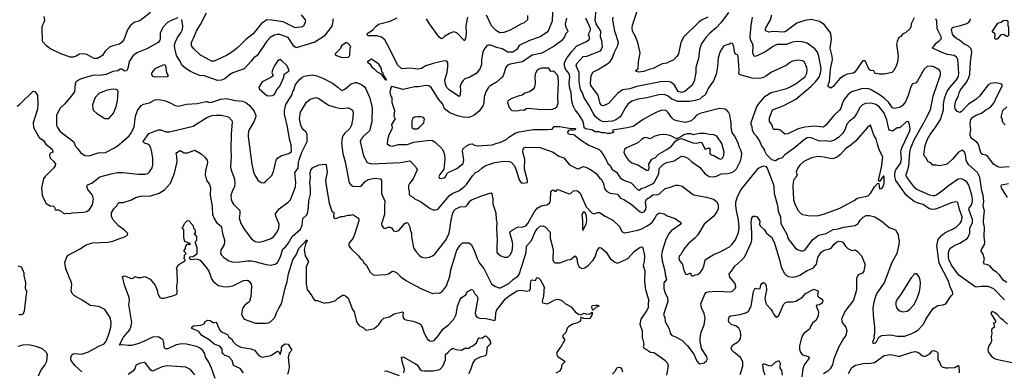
# Model space of a CAD drawing. Extents: x 1771496 to 1971148, y 471553 to 643630.
# Tile 398 of 656: x 1891478 to 1903614, y 560203 to 564535. Entities that reach past the tile are written whole.
import ezdxf

# ---------------------------------------------------------------- set-up
doc = ezdxf.new("R2010")
doc.units = 0

msp = doc.modelspace()

# ---------------------------------------------------------------- linework, layer by layer
at = {"layer": '0CON10XD'}
for points in [[(1899958, 564565), (1899882, 564528), (1899847, 564503), (1899666, 564325), (1899629, 564255), (1899598, 564115), (1899579, 564081), (1899533, 564035), (1899485, 564017), (1899455, 563998), (1899395, 563991), (1899346, 563965), (1899285, 563934), (1899237, 563923), (1899165, 563896), (1899108, 563888), (1899080, 563895), (1899070, 563905), (1899072, 563915), (1899095, 563923), (1899100, 563935), (1899104, 564015), (1899124, 564125), (1899099, 564255), (1899066, 564335), (1899030, 564395), (1899027, 564435), (1899031, 564469), (1899135, 564775)], [(1893088, 564625), (1892976, 564534), (1892935, 564512), (1892895, 564506), (1892871, 564489), (1892840, 564460), (1892808, 564412), (1892761, 564289), (1892734, 564256), (1892706, 564234), (1892625, 564215), (1892586, 564195), (1892531, 564149), (1892500, 564095), (1892435, 564056), (1892395, 564058), (1892307, 564107), (1892265, 564114), (1892215, 564111), (1892174, 564086), (1892137, 564073), (1892098, 564075), (1891975, 564117), (1891851, 564181), (1891806, 564215), (1891763, 564263), (1891758, 564278), (1891756, 564435), (1891760, 564465), (1891780, 564505), (1891786, 564535), (1891779, 564575)], [(1894948, 564595), (1894996, 564535), (1895001, 564515), (1894997, 564503), (1894977, 564455), (1894965, 564447), (1894875, 564436), (1894727, 564507), (1894585, 564531), (1894525, 564534), (1894455, 564484), (1894355, 564359), (1894265, 564291), (1894167, 564193), (1894094, 564136), (1894025, 564094), (1893875, 564023), (1893843, 564023), (1893777, 564063), (1893705, 564098), (1893622, 564175), (1893596, 564215), (1893595, 564255), (1893634, 564336), (1893655, 564399), (1893707, 564477), (1893781, 564619)], [(1898044, 564626), (1898041, 564515), (1897996, 564405), (1897975, 564376), (1897895, 564325), (1897760, 564280), (1897635, 564216), (1897605, 564169), (1897555, 564135), (1897495, 564133), (1897425, 564175), (1897355, 564192), (1897285, 564220), (1897255, 564222), (1897235, 564216), (1897198, 564165), (1897186, 564134), (1897169, 564045), (1897168, 563982), (1897151, 563925), (1897105, 563874), (1897025, 563826), (1896965, 563808), (1896943, 563787), (1896925, 563757), (1896908, 563715), (1896912, 563658), (1896903, 563597), (1896895, 563588), (1896775, 563666), (1896739, 563705), (1896725, 563741), (1896719, 563795), (1896748, 563885), (1896757, 563955), (1896753, 564003), (1896744, 564024), (1896715, 564028), (1896575, 563995), (1896485, 563965), (1896429, 563935), (1896385, 563925), (1896285, 563937), (1896189, 563929), (1896138, 563975), (1896010, 564225), (1895977, 564287), (1895938, 564318), (1895885, 564337), (1895775, 564338), (1895765, 564345), (1895759, 564365), (1895825, 564406), (1895873, 564457), (1895902, 564478), (1896045, 564515), (1896131, 564559)], [(1902025, 560553), (1902038, 560565), (1902068, 560625), (1902106, 560644), (1902215, 560652), (1902295, 560637), (1902385, 560636), (1902465, 560663), (1902509, 560685), (1902548, 560712), (1902618, 560785), (1902646, 560845), (1902736, 560975), (1902795, 561016), (1902855, 561024), (1902894, 561036), (1902958, 561135), (1902978, 561155), (1902977, 561185), (1902952, 561232), (1902926, 561315), (1902811, 561535), (1902784, 561754), (1902801, 561829), (1902842, 561878), (1902882, 561908), (1903015, 561975), (1903070, 562030), (1903088, 562055), (1903095, 562105), (1903060, 562195), (1903041, 562281), (1903035, 562289), (1903015, 562292), (1902965, 562279), (1902765, 562201), (1902725, 562197), (1902685, 562207), (1902615, 562258), (1902553, 562273), (1902504, 562294), (1902408, 562368), (1902276, 562555), (1902263, 562605), (1902265, 562645), (1902277, 562685), (1902337, 562773), (1902349, 562825), (1902339, 562905), (1902342, 562928), (1902355, 562965), (1902451, 563165), (1902453, 563195), (1902436, 563275), (1902425, 563280), (1902405, 563276), (1902325, 563204), (1902295, 563202), (1902235, 563163), (1902205, 563168), (1902189, 563185), (1902165, 563301), (1902131, 563391), (1902075, 563457), (1902041, 563485), (1902023, 563495), (1901965, 563506), (1901905, 563503), (1901865, 563485), (1901832, 563455), (1901792, 563375), (1901758, 563325), (1901706, 563284), (1901675, 563249), (1901653, 563185), (1901622, 563138), (1901575, 563087), (1901521, 563049), (1901465, 563033), (1901415, 563042), (1901335, 563039), (1901235, 563081), (1901215, 563085), (1901185, 563081), (1901150, 563060), (1901025, 562951), (1900911, 562869), (1900875, 562834), (1900835, 562820), (1900795, 562795), (1900748, 562808), (1900684, 562874), (1900662, 562915), (1900654, 562945), (1900627, 562975), (1900596, 563045), (1900562, 563095), (1900531, 563129), (1900510, 563175), (1900505, 563215), (1900492, 563245), (1900493, 563267), (1900558, 563452), (1900585, 563495), (1900667, 563593), (1900741, 563639), (1900935, 563689), (1900985, 563711), (1901061, 563759), (1901122, 563808), (1901155, 563825), (1901181, 563875), (1901184, 563914), (1901180, 563945), (1901150, 564010), (1901125, 564029), (1901075, 564038), (1901003, 564025), (1900966, 564005), (1900933, 563975), (1900745, 563890), (1900675, 563839), (1900645, 563824), (1900595, 563812), (1900505, 563816), (1900358, 563855), (1900347, 563865), (1900340, 563885), (1900346, 563914), (1900335, 564087), (1900325, 564102), (1900305, 564110), (1900291, 564125), (1900276, 564216), (1900265, 564243), (1900245, 564244), (1900219, 564231), (1900193, 564227), (1900152, 564208), (1900112, 564145), (1900087, 564065), (1900079, 563955), (1900064, 563865), (1900029, 563781), (1899969, 563695), (1899931, 563615), (1899919, 563601), (1899888, 563585), (1899862, 563558), (1899805, 563539), (1899737, 563527), (1899589, 563529), (1899515, 563555), (1899469, 563595), (1899425, 563614), (1899355, 563609), (1899209, 563571), (1899103, 563555), (1899025, 563531), (1898975, 563493), (1898945, 563455), (1898892, 563355), (1898875, 563335), (1898827, 563303), (1898785, 563285), (1898675, 563277), (1898632, 563295), (1898573, 563343), (1898545, 563385), (1898499, 563479), (1898434, 563574), (1898413, 563635), (1898392, 563675), (1898373, 563773), (1898372, 563885), (1898338, 563965), (1898345, 563995), (1898425, 564080), (1898470, 564085), (1898635, 564153), (1898646, 564165), (1898662, 564205), (1898655, 564275), (1898635, 564325), (1898642, 564395), (1898582, 564485), (1898572, 564525), (1898582, 564658)], [(1900216, 564624), (1900119, 564495), (1900064, 564436), (1899985, 564371), (1899934, 564316), (1899876, 564234), (1899858, 564162), (1899844, 564055), (1899814, 563945), (1899812, 563885), (1899792, 563778), (1899764, 563725), (1899675, 563650), (1899635, 563638), (1899595, 563651), (1899548, 563728), (1899504, 563765), (1899465, 563775), (1899375, 563770), (1899085, 563714), (1898997, 563683), (1898909, 563671), (1898850, 563630), (1898735, 563502), (1898675, 563472), (1898655, 563476), (1898644, 563485), (1898634, 563504), (1898609, 563605), (1898519, 563725), (1898514, 563755), (1898522, 563845), (1898542, 563888), (1898609, 563921), (1898728, 563995), (1898758, 564022), (1898780, 564055), (1898809, 564135), (1898851, 564219), (1898860, 564255), (1898814, 564395), (1898789, 564535), (1898792, 564568)], [(1893425, 564558), (1893345, 564525), (1893301, 564499), (1893239, 564435), (1893231, 564409), (1893209, 564375), (1893208, 564295), (1893202, 564275), (1893186, 564254), (1893045, 564175), (1892922, 564128), (1892875, 564094), (1892825, 564020), (1892811, 563935), (1892795, 563904), (1892775, 563902), (1892735, 563924), (1892715, 563926), (1892687, 563905), (1892624, 563896), (1892545, 563859), (1892485, 563850), (1892375, 563847), (1892235, 563806), (1892188, 563782), (1892168, 563765), (1892160, 563745), (1892153, 563647), (1892114, 563595), (1892035, 563500), (1891978, 563445), (1891959, 563415), (1891932, 563355), (1891932, 563232), (1891942, 563205), (1891975, 563156), (1892145, 563032), (1892164, 562974), (1892194, 562945), (1892228, 562898), (1892281, 562861), (1892335, 562856), (1892445, 562894), (1892535, 562898), (1892645, 562956), (1892700, 562995), (1892825, 563105), (1892857, 563145), (1892888, 563215), (1892905, 563345), (1892929, 563415), (1892975, 563478), (1893005, 563494), (1893079, 563511), (1893145, 563547), (1893195, 563551), (1893275, 563534), (1893332, 563512), (1893395, 563477), (1893435, 563471), (1893535, 563496), (1893665, 563501), (1893775, 563529), (1893789, 563529), (1893816, 563516), (1893845, 563517), (1893955, 563555), (1894025, 563565), (1894135, 563541), (1894225, 563531), (1894265, 563515), (1894305, 563484), (1894367, 563407), (1894389, 563349), (1894386, 563325)], [(1895336, 564545), (1895339, 564515), (1895325, 564455), (1895229, 564331), (1895115, 564258), (1894885, 564190), (1894855, 564207), (1894785, 564314), (1894775, 564321), (1894685, 564352), (1894655, 564354), (1894615, 564344), (1894566, 564315), (1894525, 564272), (1894405, 564095), (1894365, 564064), (1894329, 564025), (1894245, 563930), (1894105, 563880), (1894065, 563856), (1894005, 563806), (1893965, 563789), (1893915, 563788), (1893755, 563842), (1893695, 563848), (1893585, 563895), (1893525, 563933), (1893475, 563974), (1893458, 564015), (1893409, 564095), (1893388, 564185), (1893386, 564215), (1893395, 564255), (1893423, 564317), (1893463, 564375), (1893483, 564415), (1893489, 564459), (1893478, 564538)], [(1898217, 564555), (1898202, 564485), (1898206, 564455), (1898233, 564395), (1898231, 564385), (1898209, 564365), (1898195, 564325), (1898156, 564275), (1898065, 564211), (1897915, 564124), (1897795, 564098), (1897675, 564014), (1897522, 563988), (1897491, 563975), (1897470, 563945), (1897437, 563845), (1897425, 563826), (1897356, 563764), (1897275, 563719), (1897251, 563695), (1897225, 563645), (1897204, 563585), (1897197, 563505), (1897188, 563475), (1897140, 563410), (1897075, 563355), (1897015, 563330), (1896945, 563333), (1896875, 563351), (1896778, 563388), (1896715, 563435), (1896695, 563495), (1896641, 563555), (1896555, 563694), (1896520, 563720), (1896485, 563724), (1896395, 563708), (1896345, 563709), (1896205, 563674), (1896065, 563712), (1896055, 563708), (1896040, 563645), (1896046, 563615), (1896066, 563575), (1896063, 563515), (1896098, 563415), (1896091, 563345), (1896104, 563315), (1896060, 563245), (1896068, 563205), (1896065, 563185), (1896028, 563115), (1896011, 563055), (1896006, 563006), (1896035, 562986), (1896071, 562979), (1896145, 562997), (1896252, 562998), (1896335, 563026), (1896535, 563051), (1896564, 563046), (1896597, 563027), (1896679, 562949), (1896699, 562919), (1896713, 562875), (1896719, 562815), (1896704, 562695), (1896655, 562629), (1896646, 562605), (1896653, 562583), (1896675, 562579), (1896705, 562587), (1896725, 562601), (1896743, 562637), (1896758, 562652), (1896865, 562700), (1896942, 562765), (1896952, 562805), (1896935, 562915), (1896938, 562942), (1896985, 562983), (1897025, 563000), (1897056, 563004), (1897085, 562989), (1897115, 562981), (1897305, 562993), (1897345, 563011), (1897407, 563025), (1897483, 563065), (1897505, 563086), (1897585, 563138), (1897635, 563155), (1897805, 563181), (1897985, 563182), (1898042, 563188), (1898065, 563218), (1898135, 563219), (1898249, 563199), (1898330, 563195), (1898325, 563180), (1898306, 563174), (1898284, 563174), (1898275, 563180), (1898242, 563168), (1898231, 563149), (1898234, 563135), (1898255, 563126), (1898310, 563120), (1898391, 563055), (1898491, 562991), (1898619, 562935), (1898642, 562915), (1898662, 562882), (1898700, 562825), (1898728, 562765), (1898759, 562735), (1898777, 562695), (1898834, 562655), (1898882, 562582), (1898933, 562553), (1899015, 562525), (1899088, 562448), (1899115, 562434)], [(1896996, 564565), (1896978, 564465), (1896981, 564365), (1896974, 564306), (1896965, 564280), (1896955, 564278), (1896879, 564359), (1896855, 564377), (1896826, 564384), (1896775, 564367), (1896715, 564327), (1896695, 564307), (1896675, 564301), (1896649, 564319), (1896531, 564485), (1896491, 564545)], [(1897736, 564585), (1897738, 564535), (1897695, 564495), (1897655, 564479), (1897525, 564406), (1897444, 564376), (1897395, 564373), (1897355, 564396), (1897295, 564460), (1897232, 564592)], [(1899115, 562434), (1899145, 562461), (1899185, 562466), (1899277, 562513), (1899299, 562531), (1899356, 562635), (1899359, 562701), (1899415, 562755), (1899455, 562777), (1899545, 562797), (1899595, 562831), (1899638, 562852), (1899665, 562851), (1899709, 562835), (1899764, 562784), (1899857, 562717), (1899925, 562635), (1899975, 562604), (1900025, 562600), (1900065, 562606), (1900125, 562638), (1900205, 562642), (1900255, 562652), (1900285, 562667), (1900314, 562696), (1900361, 562795), (1900376, 562845), (1900378, 562885), (1900368, 562928), (1900349, 562959), (1900330, 563025), (1900288, 563105), (1900260, 563145), (1900249, 563205), (1900249, 563265), (1900231, 563365), (1900216, 563396), (1900185, 563430), (1900174, 563434), (1900105, 563441), (1899861, 563379), (1899815, 563355), (1899790, 563320), (1899755, 563289), (1899685, 563267), (1899593, 563283), (1899541, 563301), (1899515, 563325), (1899468, 563395), (1899445, 563415), (1899425, 563421), (1899385, 563418), (1899347, 563403), (1899265, 563364), (1899161, 563305), (1899041, 563219), (1898965, 563201), (1898788, 563175), (1898783, 563165), (1898797, 563155), (1898798, 563145), (1898756, 563134), (1898725, 563133), (1898695, 563141), (1898652, 563142), (1898615, 563154), (1898570, 563155), (1898540, 563175), (1898455, 563191), (1898434, 563204), (1898433, 563245), (1898418, 563288), (1898375, 563365), (1898325, 563425), (1898299, 563475), (1898282, 563532), (1898274, 563635), (1898254, 563704), (1898250, 563765), (1898257, 563825), (1898255, 563855), (1898246, 563875), (1898205, 563925), (1898194, 563965), (1898195, 564005), (1898219, 564055), (1898285, 564145), (1898345, 564214), (1898464, 564266), (1898493, 564287), (1898505, 564305), (1898489, 564355), (1898515, 564405), (1898514, 564425), (1898456, 564555)], [(1903618, 561085), (1903485, 561220), (1903415, 561248), (1903323, 561247), (1903275, 561241), (1903255, 561244), (1903055, 561387), (1902962, 561512), (1902935, 561574), (1902927, 561607), (1902925, 561667), (1902940, 561705), (1902954, 561725), (1903005, 561759), (1903065, 561781), (1903155, 561840), (1903169, 561855), (1903190, 561905), (1903190, 561965), (1903223, 562035), (1903223, 562075), (1903178, 562195), (1903180, 562215), (1903208, 562255), (1903221, 562295), (1903222, 562325), (1903213, 562375), (1903177, 562497), (1903155, 562528), (1903120, 562560), (1903085, 562576), (1903045, 562571), (1902925, 562489), (1902855, 562429), (1902781, 562379), (1902755, 562365), (1902735, 562364), (1902695, 562375), (1902535, 562445), (1902512, 562465), (1902414, 562595), (1902404, 562615), (1902404, 562634), (1902418, 562662), (1902436, 562734), (1902449, 562905), (1902462, 562955), (1902506, 563065), (1902628, 563272), (1902655, 563330), (1902705, 563423), (1902739, 563595), (1902829, 563855), (1902829, 563885), (1902815, 563914), (1902755, 563952), (1902715, 563961), (1902665, 563958), (1902625, 563926), (1902545, 563780), (1902525, 563754), (1902495, 563751), (1902480, 563740), (1902456, 563694), (1902434, 563615), (1902398, 563525), (1902365, 563481), (1902335, 563459), (1902265, 563441), (1902235, 563448), (1902187, 563517), (1902139, 563565), (1902086, 563606), (1901975, 563672), (1901935, 563686), (1901855, 563685), (1901732, 563648), (1901685, 563609), (1901644, 563555), (1901626, 563524), (1901601, 563445), (1901587, 563425), (1901512, 563355), (1901416, 563235), (1901385, 563211), (1901275, 563222), (1901155, 563212), (1901075, 563191), (1900945, 563129), (1900910, 563125), (1900853, 563173), (1900825, 563182), (1900775, 563184), (1900765, 563190), (1900752, 563235), (1900722, 563282), (1900721, 563325), (1900728, 563345), (1900759, 563425), (1900895, 563477), (1901045, 563556), (1901229, 563711), (1901289, 563771), (1901332, 563828), (1901350, 563875), (1901356, 563935), (1901328, 564085), (1901312, 564135), (1901278, 564178), (1901185, 564245), (1901124, 564264), (1901055, 564266), (1901003, 564257), (1900925, 564231), (1900815, 564228), (1900785, 564218), (1900759, 564201), (1900675, 564145), (1900585, 564098), (1900545, 564082), (1900525, 564090), (1900515, 564125), (1900518, 564215), (1900510, 564240), (1900484, 564285), (1900480, 564325), (1900492, 564465), (1900512, 564565)], [(1902502, 564558), (1902467, 564485), (1902463, 564447), (1902452, 564425), (1902398, 564372), (1902365, 564360), (1902340, 564330), (1902315, 564317), (1902292, 564265), (1902286, 564235), (1902308, 564085), (1902299, 564015), (1902286, 563975), (1902256, 563914), (1902227, 563883), (1902136, 563864), (1902075, 563863), (1902045, 563872), (1902035, 563868), (1902024, 563874), (1902007, 563905), (1901965, 563909), (1901951, 563921), (1901936, 563945), (1901905, 564022), (1901895, 564030), (1901875, 564030), (1901861, 564019), (1901773, 563887), (1901753, 563877), (1901678, 563862), (1901645, 563848), (1901585, 563809), (1901505, 563711), (1901475, 563693), (1901455, 563702), (1901444, 563714), (1901444, 563734), (1901459, 563775), (1901473, 563925), (1901495, 564045), (1901494, 564085), (1901468, 564185), (1901485, 564295), (1901475, 564364), (1901465, 564386), (1901394, 564475), (1901335, 564514), (1901235, 564536), (1901157, 564525), (1901055, 564494), (1900926, 564395), (1900895, 564380), (1900765, 564390), (1900713, 564383), (1900676, 564396), (1900668, 564415), (1900674, 564436), (1900731, 564535), (1900747, 564593)], [(1903645, 561296), (1903600, 561325), (1903555, 561393), (1903520, 561425), (1903487, 561445), (1903435, 561501), (1903406, 561516), (1903372, 561522), (1903360, 561535), (1903357, 561545), (1903371, 561585), (1903354, 561645), (1903329, 561685), (1903334, 561705), (1903369, 561765), (1903375, 561795), (1903366, 561866), (1903372, 561975), (1903356, 562035), (1903363, 562115), (1903371, 562175), (1903355, 562245), (1903361, 562295), (1903353, 562375), (1903339, 562425), (1903314, 562595), (1903283, 562653), (1903178, 562748), (1903156, 562776), (1903145, 562805), (1903137, 562875), (1903125, 562904), (1903095, 562926), (1903048, 562905), (1902974, 562815), (1902920, 562765), (1902895, 562751), (1902815, 562734), (1902774, 562744), (1902735, 562744), (1902710, 562770), (1902674, 562785), (1902646, 562836), (1902626, 562856), (1902621, 562871), (1902640, 562985), (1902669, 563065), (1902701, 563119), (1902771, 563215), (1902827, 563305), (1902863, 563425), (1902865, 563495), (1902876, 563564), (1902905, 563645), (1902941, 563699), (1903027, 563795), (1903048, 563835), (1903055, 563875), (1903040, 564045), (1903025, 564075), (1902995, 564095), (1902915, 564108), (1902856, 564126), (1902728, 564185), (1902774, 564245), (1902815, 564277), (1902839, 564305), (1902838, 564325), (1902785, 564421), (1902784, 564515), (1902772, 564545)], [(1903675, 562723), (1903565, 562716), (1903535, 562724), (1903480, 562755), (1903410, 562850), (1903385, 562866), (1903346, 562876), (1903328, 562888), (1903312, 562935), (1903306, 562975), (1903291, 563005), (1903275, 563025), (1903206, 563075), (1903194, 563114), (1903192, 563138), (1903200, 563175), (1903194, 563255), (1903201, 563305), (1903225, 563335), (1903254, 563355), (1903335, 563385), (1903386, 563426), (1903439, 563455), (1903487, 563505), (1903533, 563615), (1903586, 563716), (1903586, 563735), (1903573, 563743), (1903505, 563758), (1903445, 563749), (1903416, 563734), (1903308, 563592), (1903265, 563552), (1903175, 563494), (1903085, 563402), (1903065, 563392), (1903035, 563402), (1903009, 563435), (1903003, 563475), (1903015, 563535), (1903047, 563585), (1903057, 563635), (1903075, 563669), (1903152, 563768), (1903179, 563821), (1903189, 563865), (1903197, 564017), (1903215, 564135), (1903205, 564177), (1903175, 564208), (1903117, 564237), (1903064, 564284), (1903029, 564299), (1902995, 564327), (1902974, 564355), (1902962, 564415), (1902971, 564435), (1902985, 564442), (1903062, 564458), (1903151, 564489), (1903176, 564504), (1903193, 564527), (1903199, 564545)], [(1903525, 564294), (1903505, 564294), (1903497, 564305), (1903500, 564355), (1903470, 564385), (1903470, 564395), (1903535, 564492), (1903577, 564503), (1903600, 564525), (1903645, 564530), (1903658, 564515), (1903658, 564465), (1903668, 564445), (1903665, 564340), (1903655, 564330), (1903645, 564330), (1903605, 564352), (1903573, 564347), (1903525, 564294)], [(1895465, 564070), (1895525, 564073), (1895548, 564095), (1895550, 564185), (1895558, 564205), (1895525, 564242), (1895512, 564252), (1895498, 564252), (1895443, 564215), (1895427, 564175), (1895368, 564115), (1895368, 564105), (1895382, 564092), (1895440, 564075), (1895465, 564070)], [(1894545, 563599), (1894595, 563601), (1894618, 563615), (1894641, 563665), (1894686, 563715), (1894734, 563825), (1894737, 563865), (1894798, 563905), (1894774, 563965), (1894705, 564033), (1894685, 564043), (1894656, 564024), (1894621, 563975), (1894596, 563924), (1894586, 563885), (1894600, 563845), (1894575, 563823), (1894465, 563768), (1894426, 563705), (1894435, 563681), (1894523, 563603), (1894545, 563599)], [(1895995, 563793), (1896000, 563795), (1895992, 563815), (1895962, 563852), (1895957, 563875), (1895943, 563893), (1895939, 563935), (1895905, 563986), (1895815, 564050), (1895805, 564050), (1895785, 564030), (1895775, 564030), (1895763, 564017), (1895765, 564010), (1895793, 563993), (1895823, 563945), (1895844, 563934), (1895885, 563892), (1895923, 563873), (1895973, 563805), (1895995, 563793)], [(1893135, 563832), (1893295, 563834), (1893313, 563847), (1893291, 563881), (1893277, 563967), (1893265, 563978), (1893235, 563972), (1893145, 563928), (1893106, 563885), (1893101, 563865), (1893112, 563842), (1893135, 563832)], [(1897605, 563414), (1897664, 563424), (1897695, 563422), (1897721, 563439), (1897745, 563445), (1897915, 563429), (1898045, 563434), (1898080, 563445), (1898098, 563462), (1898114, 563505), (1898111, 563575), (1898120, 563765), (1898115, 563825), (1898105, 563850), (1898075, 563889), (1898055, 563900), (1898025, 563896), (1897998, 563938), (1897911, 563939), (1897876, 563924), (1897851, 563905), (1897834, 563875), (1897826, 563836), (1897832, 563755), (1897822, 563705), (1897804, 563675), (1897760, 563645), (1897705, 563629), (1897670, 563605), (1897622, 563595), (1897542, 563565), (1897506, 563544), (1897495, 563532), (1897490, 563515), (1897512, 563455), (1897545, 563416), (1897605, 563414)], [(1894386, 563325), (1894365, 563275), (1894304, 563175), (1894293, 563135), (1894293, 563095), (1894338, 562755), (1894361, 562655), (1894375, 562620), (1894415, 562560), (1894455, 562530), (1894485, 562527), (1894504, 562536), (1894584, 562616), (1894607, 562665), (1894640, 562805), (1894659, 562835), (1894707, 562863), (1894795, 562887), (1894827, 562913), (1894825, 562995), (1894803, 563063), (1894779, 563215), (1894741, 563371), (1894742, 563415), (1894760, 563490), (1894835, 563614), (1894845, 563652), (1894860, 563675), (1894872, 563728), (1894924, 563796), (1894955, 563823), (1894985, 563840), (1895085, 563854), (1895140, 563845), (1895222, 563812), (1895332, 563752), (1895400, 563705), (1895435, 563672), (1895454, 563664), (1895485, 563681), (1895565, 563746), (1895615, 563763), (1895635, 563763), (1895695, 563733), (1895727, 563707), (1895743, 563685), (1895767, 563625), (1895789, 563579), (1895821, 563455), (1895817, 563275), (1895791, 563165), (1895711, 563095), (1895688, 563065), (1895676, 563035), (1895715, 562856), (1895762, 562775), (1895815, 562760), (1896085, 562770), (1896173, 562777), (1896285, 562796), (1896295, 562792), (1896365, 562715), (1896379, 562685), (1896328, 562575), (1896282, 562518), (1896272, 562492), (1896269, 562445), (1896279, 562425), (1896278, 562385), (1896288, 562368), (1896332, 562345), (1896352, 562322), (1896417, 562297), (1896537, 562207), (1896575, 562191), (1896595, 562191), (1896625, 562198), (1896645, 562212), (1896775, 562368), (1896815, 562396), (1896891, 562425), (1896965, 562483), (1896987, 562505), (1897057, 562613), (1897095, 562651), (1897135, 562671), (1897180, 562710), (1897223, 562737), (1897333, 562777), (1897445, 562792), (1897515, 562788), (1897535, 562778), (1897575, 562736), (1897605, 562655), (1897633, 562563), (1897657, 562527), (1897675, 562522), (1897735, 562530), (1897737, 562553), (1897698, 562695), (1897705, 562815), (1897679, 562905), (1897682, 562938), (1897695, 562956), (1897715, 562963), (1897895, 562959), (1898053, 562903), (1898123, 562853), (1898183, 562833), (1898255, 562746), (1898345, 562700), (1898365, 562696), (1898425, 562726), (1898455, 562719), (1898515, 562689), (1898585, 562642), (1898626, 562586), (1898648, 562565), (1898673, 562513), (1898686, 562455), (1898711, 562421), (1898755, 562399), (1898845, 562386), (1898884, 562335), (1898925, 562318), (1899015, 562262), (1899125, 562169), (1899145, 562158), (1899175, 562168), (1899197, 562195), (1899200, 562225), (1899193, 562285), (1899205, 562326), (1899245, 562347), (1899282, 562378), (1899345, 562382), (1899365, 562389), (1899435, 562457), (1899485, 562469), (1899565, 562498), (1899595, 562498), (1899644, 562484), (1899785, 562376), (1899945, 562350), (1900028, 562325), (1900065, 562296), (1900088, 562258), (1900087, 562205), (1900074, 562175), (1900034, 562116), (1899913, 562017), (1899835, 561885), (1899801, 561845), (1899716, 561774), (1899663, 561707), (1899627, 561643), (1899605, 561620), (1899601, 561595), (1899610, 561570), (1899648, 561518), (1899664, 561444), (1899690, 561400), (1899705, 561396), (1899745, 561418), (1899755, 561388), (1899765, 561380), (1899781, 561379), (1899805, 561391), (1899835, 561396), (1899865, 561420), (1899895, 561456), (1899916, 561516), (1899925, 561576), (1900038, 561645), (1900097, 561665), (1900225, 561736), (1900256, 561765), (1900302, 561825), (1900336, 561914), (1900346, 561974), (1900338, 562065), (1900313, 562185), (1900307, 562245), (1900307, 562285), (1900324, 562355), (1900370, 562445), (1900584, 562705), (1900625, 562726), (1900655, 562733), (1900675, 562728), (1900693, 562705), (1900766, 562514), (1900774, 562475), (1900778, 562395), (1900795, 562335), (1900818, 562248), (1900825, 562175), (1900855, 562105), (1900859, 562025), (1900933, 561893), (1900951, 561835), (1901035, 561724), (1901068, 561698), (1901115, 561686), (1901135, 561686), (1901155, 561696), (1901249, 561825), (1901325, 561880), (1901418, 561902), (1901505, 561950), (1901565, 561957), (1901635, 561981), (1901775, 562001), (1901814, 562026), (1901838, 562065), (1901875, 562102), (1901911, 562121), (1901953, 562123), (1902017, 562107), (1902109, 562049), (1902195, 561974), (1902275, 561947), (1902307, 561887), (1902309, 561845), (1902318, 561805), (1902316, 561765), (1902290, 561655), (1902229, 561545), (1902132, 561295), (1902045, 561164), (1902025, 561123), (1902005, 561055), (1901994, 560985), (1901996, 560896), (1902014, 560745), (1902014, 560665), (1902007, 560635), (1902012, 560615), (1901992, 560575), (1901988, 560565), (1901995, 560550), (1902015, 560548), (1902025, 560553)], [(1891445, 563470), (1891479, 563495), (1891645, 563653), (1891668, 563648), (1891697, 563607), (1891702, 563495), (1891695, 563432), (1891644, 563266), (1891648, 563205), (1891716, 563085), (1891772, 563045), (1891801, 563001), (1891872, 562945), (1891888, 562915), (1891886, 562905), (1891848, 562885), (1891845, 562862), (1891855, 562830), (1891899, 562789), (1891919, 562755), (1891915, 562734), (1891899, 562711), (1891790, 562605), (1891772, 562575), (1891746, 562465), (1891756, 562375), (1891775, 562322), (1891805, 562272), (1891855, 562242), (1891896, 562236), (1891908, 562225), (1891915, 562192), (1891955, 562194), (1891988, 562175), (1892025, 562142), (1892055, 562153), (1892095, 562147), (1892125, 562154), (1892265, 562162), (1892305, 562172), (1892336, 562195), (1892374, 562255), (1892389, 562325), (1892374, 562375), (1892316, 562445), (1892304, 562485), (1892315, 562500), (1892365, 562523), (1892465, 562599), (1892605, 562637), (1892685, 562652), (1892755, 562654), (1892935, 562634), (1893025, 562634), (1893055, 562642), (1893079, 562661), (1893109, 562711), (1893119, 562745), (1893119, 562825), (1893107, 562905), (1893094, 562955), (1893078, 562985), (1893055, 563001), (1893015, 563015), (1893003, 563025), (1893001, 563035), (1893070, 563135), (1893188, 563178), (1893215, 563177), (1893285, 563154), (1893325, 563154), (1893615, 563223), (1893785, 563329), (1893852, 563355), (1893905, 563360), (1893965, 563358), (1894034, 563344), (1894055, 563333), (1894091, 563295), (1894096, 563275), (1894083, 563125), (1894080, 562935), (1894086, 562855), (1894078, 562718), (1894085, 562682), (1894120, 562585), (1894128, 562525), (1894124, 562475), (1894105, 562437)], [(1892575, 563318), (1892635, 563382), (1892666, 563465), (1892682, 563535), (1892691, 563645), (1892682, 563665), (1892665, 563676), (1892625, 563679), (1892545, 563664), (1892455, 563626), (1892406, 563575), (1892377, 563485), (1892378, 563435), (1892388, 563415), (1892424, 563384), (1892525, 563318), (1892575, 563318)], [(1894105, 562437), (1894081, 562375), (1894083, 562323), (1894096, 562285), (1894111, 562261), (1894190, 562185), (1894192, 562145), (1894183, 562095), (1894203, 562023), (1894244, 561954), (1894335, 561836), (1894381, 561801), (1894425, 561793), (1894482, 561805), (1894565, 561836), (1894605, 561860), (1894648, 561915), (1894672, 561965), (1894674, 562015), (1894634, 562115), (1894631, 562145), (1894675, 562206), (1894786, 562285), (1894815, 562314), (1894876, 562476), (1894881, 562535), (1894871, 562649), (1894880, 562670), (1894911, 562705), (1894914, 562776), (1894921, 562809), (1894957, 562903), (1895021, 563035), (1895021, 563125), (1895005, 563152), (1894975, 563179), (1894955, 563208), (1894943, 563235), (1894927, 563315), (1894940, 563395), (1895011, 563519), (1895056, 563554), (1895126, 563576), (1895165, 563566), (1895284, 563484), (1895365, 563456), (1895435, 563440), (1895529, 563449), (1895564, 563434), (1895579, 563419), (1895587, 563395), (1895583, 563325), (1895568, 563235), (1895547, 563195), (1895485, 563139), (1895462, 563105), (1895451, 563079), (1895446, 563015), (1895460, 562885), (1895489, 562785), (1895539, 562525), (1895559, 562499), (1895584, 562484), (1895665, 562478), (1895685, 562485), (1895737, 562543), (1895775, 562566), (1895855, 562583), (1895927, 562575), (1895939, 562555), (1895938, 562395), (1895978, 562298), (1895976, 562234), (1895974, 562135), (1895938, 562022), (1895939, 562005), (1895948, 561988), (1895968, 561968), (1895985, 561961), (1896015, 561979), (1896045, 561980), (1896060, 561970), (1896085, 561933), (1896115, 561924), (1896150, 561940), (1896225, 562024), (1896245, 562036), (1896262, 562032), (1896287, 561985), (1896291, 561945), (1896308, 561905), (1896308, 561865), (1896332, 561725), (1896364, 561674), (1896405, 561631), (1896435, 561611), (1896475, 561601), (1896530, 561610), (1896565, 561626), (1896593, 561647), (1896725, 561814), (1896771, 561899), (1896796, 562066), (1896816, 562155), (1896834, 562186), (1896855, 562205), (1896905, 562228), (1896975, 562235), (1896995, 562251), (1897025, 562299), (1897045, 562317), (1897175, 562367), (1897285, 562400), (1897296, 562396), (1897299, 562385), (1897309, 562329), (1897310, 562265), (1897346, 562155), (1897349, 562075), (1897359, 562035), (1897354, 561965), (1897364, 561814), (1897358, 561745), (1897361, 561665), (1897408, 561625), (1897455, 561609), (1897495, 561611), (1897525, 561637), (1897548, 561685), (1897557, 561763), (1897553, 561795), (1897519, 561915), (1897523, 561927), (1897548, 561942), (1897615, 561977), (1897685, 561984), (1897715, 561994), (1897742, 562025), (1897818, 562162), (1897858, 562215), (1897905, 562240), (1897975, 562253), (1898007, 562273), (1898022, 562305), (1898026, 562415), (1898035, 562432), (1898055, 562439), (1898085, 562419), (1898102, 562438), (1898115, 562442), (1898245, 562389), (1898265, 562393), (1898305, 562426), (1898335, 562431), (1898352, 562425), (1898386, 562396), (1898460, 562230), (1898535, 562150), (1898555, 562144), (1898605, 562161), (1898625, 562158), (1898695, 562113), (1898790, 562065), (1898865, 561993), (1898902, 561922), (1898935, 561911), (1899095, 561942), (1899145, 561959), (1899205, 561990), (1899245, 562016), (1899276, 562045), (1899305, 562084), (1899332, 562135), (1899365, 562154), (1899422, 562145), (1899460, 562120), (1899558, 562085), (1899616, 562046), (1899631, 562025), (1899628, 562015), (1899509, 561935), (1899475, 561891), (1899438, 561815), (1899399, 561685), (1899390, 561635), (1899395, 561565), (1899429, 561441), (1899432, 561395), (1899452, 561335), (1899417, 561295), (1899417, 561225), (1899435, 561167), (1899462, 561112), (1899468, 561065), (1899412, 560902), (1899431, 560865), (1899436, 560815), (1899484, 560725), (1899494, 560674), (1899517, 560645), (1899555, 560631), (1899639, 560585), (1899709, 560519), (1899788, 560415), (1899825, 560328), (1899855, 560294), (1899915, 560307), (1899945, 560332), (1899954, 560356), (1899945, 560388), (1899883, 560485), (1899864, 560575), (1899867, 560617), (1899876, 560684), (1899913, 560775), (1899926, 560856), (1899913, 560915), (1899880, 560985), (1899874, 561035), (1899924, 561155), (1899941, 561175), (1899965, 561184), (1900065, 561191), (1900245, 561184), (1900270, 561195), (1900298, 561225), (1900307, 561245), (1900298, 561285), (1900232, 561365), (1900222, 561405), (1900252, 561438), (1900291, 561499), (1900367, 561563), (1900411, 561609), (1900496, 561784), (1900503, 561825), (1900501, 561911), (1900493, 562037), (1900504, 562096), (1900517, 562113), (1900545, 562114), (1900567, 562105), (1900599, 562055), (1900598, 562015), (1900605, 561996), (1900658, 561948), (1900685, 561904), (1900745, 561854), (1900779, 561795), (1900848, 561565), (1900863, 561485), (1900905, 561409), (1900929, 561385), (1900955, 561372), (1901006, 561364), (1901050, 561370), (1901092, 561388), (1901184, 561446), (1901261, 561479), (1901301, 561525), (1901314, 561606), (1901355, 561670), (1901395, 561697), (1901459, 561711), (1901483, 561725), (1901511, 561765), (1901545, 561796), (1901575, 561807), (1901605, 561803), (1901623, 561793), (1901656, 561746), (1901687, 561717), (1901735, 561693), (1901775, 561700), (1901805, 561679), (1901853, 561625), (1901897, 561527), (1901897, 561495), (1901886, 561465), (1901884, 561435), (1901865, 561414), (1901815, 561390), (1901793, 561347), (1901791, 561205), (1901755, 561079), (1901649, 560941), (1901609, 560845), (1901616, 560805), (1901659, 560745), (1901674, 560705), (1901661, 560645), (1901633, 560607), (1901570, 560495), (1901514, 560355), (1901497, 560283), (1901466, 560235), (1901438, 560205), (1901387, 560173)], [(1903625, 563238), (1903593, 563275), (1903592, 563305), (1903576, 563336), (1903595, 563415), (1903645, 563462)], [(1896375, 563190), (1896405, 563209), (1896461, 563265), (1896469, 563315), (1896455, 563330), (1896428, 563338), (1896385, 563340), (1896345, 563336), (1896321, 563319), (1896313, 563287), (1896310, 563205), (1896335, 563192), (1896375, 563190)], [(1901217, 562117), (1901325, 562124), (1901397, 562143), (1901585, 562214), (1901762, 562308), (1901802, 562335), (1901935, 562366), (1901969, 562401), (1902015, 562476), (1902055, 562520), (1902066, 562516), (1902075, 562453), (1902095, 562454), (1902118, 562472), (1902134, 562515), (1902134, 562604), (1902125, 562610), (1902115, 562600), (1902075, 562542), (1902064, 562554), (1902102, 562718), (1902115, 562845), (1902076, 562925), (1902052, 563002), (1902036, 563066), (1902005, 563112), (1901965, 563236), (1901955, 563233), (1901925, 563204), (1901780, 563040), (1901722, 562988), (1901656, 562945), (1901594, 562876), (1901545, 562839), (1901507, 562823), (1901485, 562821), (1901395, 562840), (1901315, 562849), (1901238, 562832), (1901145, 562786), (1901095, 562742), (1901065, 562700), (1901049, 562655), (1901061, 562625), (1901042, 562585), (1901021, 562565), (1901011, 562535), (1901008, 562485), (1901017, 562315), (1901035, 562253), (1901075, 562186), (1901112, 562142), (1901125, 562134), (1901217, 562117)], [(1899225, 562679), (1899236, 562704), (1899233, 562755), (1899268, 562815), (1899314, 562836), (1899349, 562875), (1899455, 562934), (1899511, 562975), (1899562, 563038), (1899592, 563058), (1899635, 563070), (1899775, 563020), (1899815, 563015), (1899876, 563025), (1899886, 563016), (1899925, 562942), (1899975, 562956), (1899985, 562950), (1899983, 562885), (1899991, 562875), (1900035, 562862), (1900095, 562823), (1900115, 562818), (1900135, 562823), (1900158, 562865), (1900163, 562905), (1900131, 563011), (1900070, 563100), (1900035, 563116), (1899975, 563120), (1899922, 563132), (1899866, 563134), (1899814, 563126), (1899785, 563116), (1899749, 563129), (1899705, 563130), (1899663, 563117), (1899629, 563091), (1899575, 563068), (1899503, 563103), (1899455, 563117), (1899415, 563120), (1899368, 563115), (1899305, 563100), (1899245, 563069), (1899202, 563082), (1899175, 563080), (1899141, 563059), (1899095, 563018), (1898956, 562955), (1898934, 562935), (1898926, 562905), (1898944, 562855), (1898981, 562805), (1899023, 562773), (1899095, 562747), (1899205, 562681), (1899225, 562679)], [(1892245, 560197), (1892158, 560275), (1892112, 560335), (1892108, 560355), (1892114, 560385), (1892121, 560405), (1892135, 560419), (1892155, 560423), (1892245, 560413), (1892325, 560443), (1892445, 560510), (1892519, 560541), (1892543, 560575), (1892578, 560662), (1892602, 560745), (1892607, 560807), (1892594, 560865), (1892526, 560965), (1892452, 561002), (1892345, 561014), (1892257, 561077), (1892155, 561134), (1892125, 561162), (1892112, 561195), (1892119, 561275), (1892114, 561305), (1892046, 561465), (1892034, 561545), (1892060, 561615), (1892076, 561634), (1892213, 561707), (1892298, 561762), (1892375, 561784), (1892570, 561795), (1892625, 561806), (1892734, 561846), (1892755, 561850), (1892795, 561872), (1892808, 561885), (1892812, 561902), (1892766, 561946), (1892695, 561997), (1892624, 562075), (1892609, 562115), (1892608, 562155), (1892636, 562205), (1892675, 562242), (1892690, 562275), (1892705, 562284), (1892755, 562283), (1892855, 562316), (1892906, 562344), (1892965, 562359), (1893095, 562367), (1893195, 562399), (1893261, 562439), (1893337, 562523), (1893384, 562645), (1893417, 562785), (1893413, 562855), (1893405, 562888), (1893415, 562900), (1893455, 562922), (1893505, 562896), (1893548, 562895), (1893635, 562929), (1893715, 562883), (1893757, 562845), (1893787, 562805), (1893791, 562775), (1893767, 562675), (1893764, 562624), (1893780, 562560), (1893818, 562505), (1893831, 562465), (1893827, 562375), (1893851, 562235), (1893856, 562135), (1893874, 562085), (1893905, 562037), (1893962, 561992), (1893982, 561885), (1894002, 561825), (1894004, 561804), (1893997, 561765), (1893958, 561695), (1893954, 561655), (1893964, 561634), (1893995, 561604), (1894055, 561566), (1894115, 561549), (1894191, 561551), (1894284, 561566), (1894335, 561565), (1894378, 561558), (1894515, 561519), (1894565, 561512), (1894625, 561524), (1894656, 561545), (1894690, 561605), (1894721, 561709), (1894755, 561738), (1894785, 561776), (1894837, 561865), (1894937, 561955), (1894958, 562002), (1894968, 562085), (1895013, 562125), (1895025, 562145), (1895039, 562225), (1895040, 562305), (1895061, 562385), (1895061, 562455), (1895052, 562525), (1895063, 562585), (1895058, 562645), (1895065, 562680), (1895085, 562709), (1895164, 562746), (1895245, 562757), (1895255, 562742), (1895269, 562655), (1895249, 562555), (1895251, 562515), (1895293, 562275), (1895325, 562177), (1895349, 562159), (1895347, 562107), (1895353, 562093), (1895365, 562086), (1895385, 562088), (1895435, 562112), (1895465, 562110), (1895525, 562128), (1895555, 562126), (1895585, 562134), (1895657, 562085), (1895656, 562056), (1895605, 561888), (1895582, 561838), (1895547, 561795), (1895531, 561765), (1895537, 561745), (1895559, 561715), (1895654, 561625), (1895676, 561596), (1895702, 561572), (1895719, 561539), (1895749, 561515), (1895798, 561425), (1895838, 561388), (1895995, 561394), (1896025, 561404), (1896065, 561433), (1896075, 561437), (1896095, 561431), (1896125, 561418), (1896179, 561365), (1896245, 561316), (1896423, 561223), (1896565, 561162), (1896605, 561168), (1896654, 561166), (1896690, 561190), (1896738, 561255), (1896778, 561375), (1896793, 561455), (1896865, 561695), (1896905, 561759), (1896935, 561786), (1897015, 561785), (1897043, 561765), (1897076, 561705), (1897115, 561594), (1897147, 561535), (1897198, 561468), (1897292, 561282), (1897335, 561253), (1897385, 561233), (1897405, 561233), (1897505, 561284), (1897563, 561337), (1897618, 561375), (1897635, 561395), (1897720, 561665), (1897725, 561745), (1897786, 561814), (1897830, 561920), (1897855, 561960), (1897895, 561991), (1897925, 561996), (1897955, 561982), (1898016, 561916), (1898016, 561845), (1898054, 561705), (1898050, 561575), (1898056, 561556), (1898075, 561539), (1898135, 561538), (1898234, 561576), (1898265, 561580), (1898325, 561624), (1898345, 561595), (1898353, 561535), (1898375, 561485), (1898405, 561471), (1898445, 561480), (1898485, 561507), (1898546, 561574), (1898572, 561615), (1898595, 561693), (1898625, 561730), (1898645, 561724), (1898705, 561669), (1898754, 561595), (1898815, 561548), (1898845, 561536), (1898896, 561555), (1898975, 561591), (1899056, 561684), (1899125, 561734), (1899146, 561736), (1899160, 561725), (1899180, 561625), (1899176, 561554), (1899164, 561505), (1899182, 561442), (1899178, 561305), (1899190, 561210), (1899234, 561075), (1899226, 561045), (1899224, 560985), (1899205, 560948), (1899132, 560845), (1899121, 560785), (1899151, 560701), (1899151, 560615), (1899164, 560584), (1899172, 560535), (1899163, 560505), (1899166, 560495), (1899255, 560440), (1899295, 560434), (1899313, 560423), (1899431, 560341), (1899463, 560303), (1899471, 560275), (1899451, 560155)], [(1903653, 562345), (1903579, 562465), (1903574, 562486), (1903581, 562499), (1903665, 562518)], [(1893885, 560113), (1893843, 560243), (1893807, 560315), (1893767, 560377), (1893758, 560418), (1893735, 560458), (1893695, 560491), (1893655, 560507), (1893535, 560536), (1893475, 560543), (1893405, 560528), (1893305, 560480), (1893275, 560480), (1893258, 560495), (1893256, 560556), (1893245, 560586), (1893227, 560605), (1893185, 560626), (1893115, 560624), (1893041, 560585), (1892945, 560545), (1892855, 560522), (1892815, 560520), (1892745, 560530), (1892715, 560524), (1892708, 560528), (1892756, 560625), (1892836, 560715), (1892848, 560745), (1892858, 560805), (1892824, 561025), (1892831, 561075), (1892828, 561112), (1892770, 561265), (1892745, 561372), (1892769, 561379), (1892855, 561346), (1892875, 561351), (1892895, 561371), (1892935, 561358), (1892975, 561358), (1893020, 561370), (1893085, 561340), (1893149, 561265), (1893174, 561204), (1893186, 561146), (1893205, 561112), (1893224, 561104), (1893255, 561103), (1893367, 561133), (1893413, 561155), (1893419, 561175), (1893416, 561255), (1893421, 561295), (1893418, 561445), (1893410, 561475), (1893430, 561510), (1893451, 561529), (1893518, 561565), (1893518, 561578), (1893500, 561595), (1893510, 561605), (1893510, 561635), (1893530, 561655), (1893500, 561685), (1893520, 561715), (1893520, 561735), (1893530, 561745), (1893530, 561755), (1893542, 561768), (1893565, 561770), (1893575, 561760), (1893580, 561765), (1893578, 561778), (1893515, 561802), (1893508, 561815), (1893500, 561855), (1893500, 561945), (1893480, 561975), (1893498, 561992), (1893510, 562025), (1893545, 562060), (1893568, 562058), (1893580, 562045), (1893582, 562032), (1893610, 562005), (1893620, 561965), (1893635, 561950), (1893640, 561935), (1893640, 561905), (1893630, 561895), (1893657, 561865), (1893658, 561815), (1893642, 561798), (1893640, 561785), (1893648, 561778), (1893650, 561755), (1893662, 561732), (1893662, 561648), (1893615, 561612), (1893572, 561608), (1893570, 561595), (1893582, 561585), (1893602, 561582), (1893641, 561589), (1893665, 561585), (1893702, 561572), (1893779, 561479), (1893808, 561435), (1893844, 561335), (1893863, 561313), (1893925, 561262), (1893987, 561247), (1894035, 561244), (1894105, 561257), (1894235, 561323), (1894285, 561328), (1894306, 561315), (1894329, 561275), (1894334, 561254), (1894326, 561125), (1894312, 561065), (1894248, 561015), (1894224, 560975), (1894211, 560905), (1894245, 560844), (1894385, 560798), (1894515, 560798), (1894545, 560802), (1894575, 560815), (1894613, 560857), (1894632, 560888), (1894643, 560925), (1894675, 560991), (1894705, 561035), (1894755, 561245), (1894775, 561305), (1894793, 561405), (1894843, 561577), (1894885, 561638), (1894918, 561715), (1895015, 561822), (1895022, 561815), (1895002, 561768), (1894986, 561704), (1894996, 561625), (1895038, 561555), (1895010, 561485), (1895008, 561275), (1895023, 561213), (1895079, 561135), (1895098, 561095)], [(1898425, 561940), (1898428, 561955), (1898462, 562015), (1898469, 562065), (1898466, 562116), (1898450, 562150), (1898435, 562163), (1898425, 562163), (1898415, 562153), (1898406, 562125), (1898416, 562065), (1898417, 561967), (1898425, 561940)], [(1891455, 561501), (1891485, 561496), (1891499, 561485), (1891528, 561415), (1891527, 561385), (1891549, 561295), (1891543, 561225), (1891566, 561185), (1891556, 561155), (1891534, 560945), (1891515, 560903), (1891495, 560897), (1891465, 560900)], [(1895098, 561095), (1895115, 561076), (1895145, 561074), (1895233, 561043), (1895255, 561050), (1895275, 561048), (1895365, 561072), (1895395, 561102), (1895455, 561142), (1895475, 561143), (1895495, 561134), (1895525, 561103), (1895580, 560965), (1895601, 560935), (1895631, 560815), (1895645, 560788), (1895665, 560762), (1895715, 560737), (1895745, 560712), (1895775, 560713), (1895845, 560730), (1895905, 560780), (1895940, 560835), (1895965, 560859), (1896035, 560874), (1896095, 560911), (1896195, 560936), (1896206, 560926), (1896202, 560885), (1896208, 560858), (1896217, 560847), (1896237, 560837), (1896325, 560823), (1896405, 560794), (1896428, 560775), (1896444, 560735), (1896464, 560675), (1896505, 560598), (1896535, 560578), (1896555, 560573), (1896585, 560583), (1896641, 560645), (1896695, 560724), (1896764, 560775), (1896829, 560845), (1896859, 560905), (1896875, 561005), (1896905, 561089), (1896925, 561114), (1896977, 561145), (1896995, 561183), (1897047, 561213), (1897065, 561208), (1897086, 561156), (1897115, 561128), (1897123, 561105), (1897092, 560925), (1897095, 560895), (1897111, 560871), (1897148, 560858), (1897227, 560855), (1897335, 560828), (1897344, 560845), (1897346, 560924), (1897359, 560959), (1897465, 561098), (1897512, 561135), (1897601, 561189), (1897625, 561198), (1897663, 561203), (1897725, 561189), (1897763, 561197), (1897774, 561215), (1897772, 561275), (1897783, 561327), (1897795, 561331), (1897835, 561320), (1897848, 561352), (1897855, 561358), (1897875, 561351), (1897892, 561335), (1897943, 561245), (1897933, 561135), (1897916, 561065), (1897923, 561045), (1897985, 561034), (1898075, 561085), (1898105, 561092), (1898129, 561089), (1898160, 561075), (1898204, 561034), (1898275, 560996), (1898325, 560937), (1898366, 560906), (1898395, 560899), (1898435, 560920), (1898467, 560907), (1898507, 560913), (1898535, 560930), (1898538, 560925), (1898531, 560895), (1898506, 560855), (1898485, 560848), (1898432, 560852), (1898395, 560872), (1898389, 560821), (1898355, 560799), (1898294, 560785), (1898246, 560755), (1898225, 560733), (1898208, 560682), (1898174, 560645), (1898171, 560625), (1898192, 560595), (1898188, 560575), (1898175, 560560), (1898162, 560525), (1898102, 560445), (1898096, 560415), (1898110, 560385), (1898202, 560325), (1898162, 560285), (1898154, 560236), (1898133, 560205), (1898085, 560181)], [(1902365, 560936), (1902415, 560944), (1902451, 560969), (1902502, 561028), (1902541, 561105), (1902567, 561185), (1902578, 561235), (1902582, 561295), (1902579, 561325), (1902566, 561366), (1902535, 561403), (1902515, 561403), (1902505, 561397), (1902466, 561355), (1902335, 561146), (1902288, 561085), (1902276, 561055), (1902277, 561017), (1902286, 560985), (1902305, 560962), (1902325, 560948), (1902365, 560936)], [(1900366, 560644), (1900363, 560695), (1900344, 560735), (1900305, 560762), (1900254, 560774), (1900220, 560810), (1900214, 560834), (1900224, 560875), (1900245, 560887), (1900357, 560903), (1900435, 560928), (1900462, 560945), (1900492, 561005), (1900522, 561185), (1900545, 561227), (1900585, 561219), (1900606, 561225), (1900614, 561265), (1900625, 561287), (1900645, 561298), (1900655, 561293), (1900665, 561287), (1900680, 561255), (1900681, 561205), (1900662, 561105), (1900675, 561043), (1900685, 561025), (1900735, 560969), (1900759, 560935), (1900773, 560903), (1900795, 560877), (1900805, 560872), (1900835, 560891), (1900893, 561025), (1900918, 561052), (1900945, 561061), (1901005, 561058), (1901044, 561066), (1901125, 561116), (1901165, 561162), (1901265, 561214), (1901316, 561196), (1901320, 561185), (1901313, 561133), (1901322, 561122), (1901365, 561093), (1901376, 561075), (1901374, 561055), (1901361, 561039), (1901335, 561024), (1901305, 561019), (1901297, 561005), (1901326, 560935), (1901319, 560885), (1901297, 560833), (1901251, 560795), (1901230, 560765), (1901215, 560724), (1901141, 560665), (1901126, 560644), (1901110, 560600), (1901091, 560515), (1901091, 560475), (1901101, 560435), (1901125, 560408), (1901200, 560385), (1901210, 560365), (1901149, 560285), (1901130, 560235), (1901119, 560135)], [(1898545, 560957), (1898533, 560973), (1898530, 561005), (1898536, 561014), (1898585, 561020), (1898605, 561017), (1898620, 561005), (1898580, 560990), (1898555, 560963), (1898545, 560957)], [(1903654, 560784), (1903605, 560830), (1903572, 560852), (1903525, 560904), (1903495, 560927), (1903465, 560938), (1903451, 560929), (1903448, 560915), (1903505, 560827), (1903506, 560805), (1903480, 560795), (1903492, 560745), (1903462, 560725), (1903458, 560705), (1903462, 560665), (1903453, 560633), (1903457, 560575), (1903448, 560552), (1903423, 560515), (1903410, 560475), (1903417, 560445), (1903454, 560394), (1903486, 560366), (1903515, 560353), (1903825, 560289)], [(1894237, 560185), (1894195, 560236), (1894111, 560275), (1894098, 560335), (1894051, 560385), (1894005, 560400), (1893988, 560415), (1893975, 560435), (1893972, 560475), (1893943, 560513), (1893875, 560537), (1893815, 560592), (1893721, 560645), (1893685, 560692), (1893601, 560731), (1893598, 560745), (1893618, 560765), (1893711, 560771), (1893752, 560788), (1893765, 560818), (1893798, 560832), (1893825, 560830), (1893865, 560802), (1893895, 560808), (1893905, 560804), (1893923, 560753), (1893948, 560708), (1893975, 560686), (1894038, 560658), (1894056, 560625), (1894088, 560605), (1894108, 560568), (1894142, 560535), (1894171, 560515), (1894205, 560501), (1894325, 560479), (1894373, 560463), (1894426, 560396), (1894465, 560376), (1894575, 560398), (1894655, 560450), (1894673, 560445), (1894688, 560412), (1894706, 560465), (1894706, 560495), (1894715, 560516), (1894745, 560540), (1894787, 560537), (1894830, 560465), (1894801, 560425), (1894788, 560375), (1894801, 560255), (1894790, 560205), (1894778, 560165)], [(1896214, 560185), (1896221, 560225), (1896191, 560325), (1896185, 560378), (1896205, 560380), (1896356, 560296), (1896375, 560283), (1896411, 560231), (1896432, 560215), (1896465, 560208), (1896575, 560208), (1896655, 560227), (1896693, 560265), (1896726, 560345), (1896728, 560412), (1896758, 560438), (1896795, 560476), (1896815, 560488), (1896855, 560472), (1896925, 560464), (1896963, 560487), (1897012, 560488), (1897036, 560504), (1897065, 560515), (1897108, 560552), (1897135, 560611), (1897145, 560616), (1897178, 560612), (1897205, 560638), (1897225, 560639), (1897257, 560607), (1897276, 560575), (1897282, 560545), (1897266, 560524), (1897238, 560502), (1897227, 560405), (1897215, 560394), (1897154, 560376), (1897086, 560345), (1897063, 560307), (1897031, 560209), (1897009, 560171)], [(1900358, 560162), (1900390, 560265), (1900390, 560315), (1900385, 560336), (1900362, 560372), (1900276, 560445), (1900256, 560465), (1900249, 560485), (1900261, 560515), (1900278, 560535), (1900326, 560564), (1900352, 560588), (1900362, 560608), (1900366, 560644)], [(1891458, 560512), (1891515, 560530), (1891592, 560532), (1891675, 560514), (1891755, 560486), (1891801, 560445), (1891816, 560415), (1891806, 560325), (1891789, 560281), (1891744, 560226), (1891704, 560145)], [(1901694, 560175), (1901735, 560251), (1901781, 560279), (1901875, 560298), (1901965, 560303), (1902015, 560313), (1902135, 560399), (1902215, 560411), (1902305, 560390), (1902325, 560390), (1902475, 560441), (1902515, 560448), (1902555, 560436), (1902605, 560394), (1902625, 560388), (1902645, 560390), (1902695, 560418), (1902725, 560455), (1902745, 560458), (1902781, 560445), (1902789, 560435), (1902794, 560425), (1902793, 560343), (1902814, 560315), (1902830, 560275), (1902849, 560259), (1902890, 560245), (1902924, 560244), (1903005, 560251), (1903045, 560274), (1903055, 560269), (1903059, 560185)], [(1893635, 560158), (1893584, 560225), (1893525, 560254), (1893295, 560270), (1893235, 560257), (1893115, 560204), (1893095, 560219), (1893030, 560305), (1893015, 560311), (1892965, 560303), (1892916, 560284), (1892909, 560275), (1892898, 560235), (1892871, 560205), (1892816, 560165)], [(1898911, 560191), (1898898, 560235), (1898884, 560246), (1898865, 560251), (1898844, 560246), (1898831, 560235), (1898816, 560205), (1898784, 560166)], [(1900666, 560154), (1900648, 560215), (1900638, 560285), (1900644, 560296), (1900653, 560297), (1900710, 560275), (1900745, 560271), (1900795, 560316), (1900835, 560338), (1900850, 560305), (1900846, 560245), (1900866, 560214), (1900876, 560155)], [(1895975, 560203), (1895995, 560208), (1896155, 560152)]]:
    msp.add_lwpolyline(points, dxfattribs=at)

doc.saveas('drawing.dxf')
